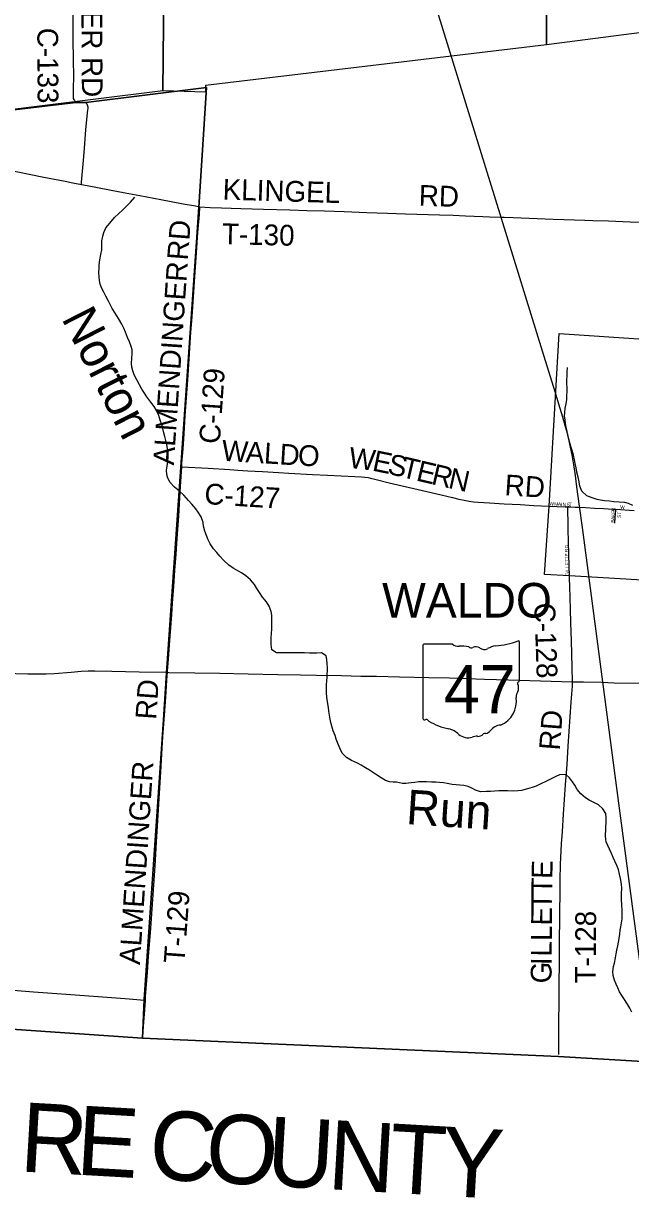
# Model space of a CAD drawing. Extents: x 1584893 to 1934202, y 663575 to 1091909.
# Drawn here: x 1795936 to 1804696, y 885934 to 902888 of the extents above; entities that cross this region are included whole.
import ezdxf

# ---------------------------------------------------------------- set-up
doc = ezdxf.new("R2010")
doc.units = 0
for name, color, linetype in [('GM_X_Adjacent_County', 7, 'Continuous'), ('GM_X_Adjacent_County_Text', 7, 'Continuous'), ('GM_X_City_Street', 7, 'Continuous'), ('GM_X_City_Street_Text', 7, 'Continuous'), ('GM_X_Corporation', 7, 'Continuous'), ('GM_X_Corporation_Text', 7, 'Continuous'), ('GM_X_County', 7, 'Continuous'), ('GM_X_County_Road', 7, 'Continuous'), ('GM_X_County_Road_Text', 7, 'Continuous'), ('GM_X_Minor_River', 7, 'Continuous'), ('GM_X_Minor_River_Text', 7, 'Continuous'), ('GM_X_Rail_Line', 7, 'Continuous'), ('GM_X_Section', 7, 'Continuous'), ('GM_X_State_Location', 7, 'Continuous'), ('GM_X_State_Route', 7, 'Continuous'), ('GM_X_State_Shield', 7, 'Continuous'), ('GM_X_Township', 7, 'Continuous'), ('GM_X_Township_Road', 7, 'Continuous'), ('GM_X_Township_Road_Text', 7, 'Continuous')]:
    doc.layers.add(name, color=color, linetype=linetype)

msp = doc.modelspace()

# ---------------------------------------------------------------- linework, layer by layer
at = {"layer": 'GM_X_Adjacent_County'}
msp.add_lwpolyline([(1760161, 891042), (1765804, 890577), (1771666, 890080), (1775269, 889747), (1775894, 889674), (1776032, 889658), (1778209, 889456), (1784657, 889014), (1789933, 888711), (1791146, 888682), (1797651, 888237), (1803655, 887971), (1808445, 887685), (1809126, 887642), (1809339, 887629), (1813443, 887429), (1813717, 887422), (1814360, 887388)], dxfattribs=at)
at = {"layer": 'GM_X_City_Street'}
for points in [[(1803520, 895916), (1803754, 895908), (1803791, 895907)], [(1803791, 895907), (1803834, 895906), (1803896, 895905), (1803936, 895904), (1804045, 895899), (1804179, 895891), (1804306, 895883), (1804440, 895876), (1804485, 895873)], [(1803815, 894910), (1803812, 895053), (1803802, 895396), (1803797, 895592), (1803795, 895727), (1803793, 895807), (1803791, 895886), (1803791, 895907)], [(1804470, 895673), (1804476, 895750), (1804480, 895813), (1804483, 895855), (1804485, 895873)], [(1804485, 895873), (1804751, 895857)]]:
    msp.add_lwpolyline(points, dxfattribs=at)
at = {"layer": 'GM_X_Corporation'}
msp.add_lwpolyline([(1808356, 894641), (1803815, 894910), (1803456, 894931), (1803520, 895916), (1803668, 898412), (1807407, 898159)], dxfattribs=at)
at = {"layer": 'GM_X_County'}
msp.add_lwpolyline([(1814360, 887388), (1813717, 887422), (1813443, 887429), (1809339, 887629), (1809126, 887642), (1808445, 887685), (1803655, 887971), (1797651, 888237), (1791146, 888682), (1789933, 888711), (1784657, 889014), (1778209, 889456), (1776032, 889658), (1775894, 889674), (1775269, 889747), (1771666, 890080), (1765804, 890577), (1760161, 891042)], dxfattribs=at)
at = {"layer": 'GM_X_County_Road'}
for points in [[(1796694, 901758), (1796686, 901762), (1796674, 901774), (1796665, 901789), (1796659, 901806), (1796657, 901823), (1796657, 901857), (1796659, 901955), (1796660, 902119), (1796657, 902366), (1796654, 902661), (1796652, 902875), (1796651, 903236), (1796649, 903811), (1796649, 904222), (1796647, 904600), (1796644, 904978), (1796645, 905192), (1796648, 905274), (1796649, 905308)], [(1796831, 901741), (1796817, 901747), (1796801, 901749), (1796785, 901749), (1796735, 901748), (1796718, 901750), (1796701, 901754), (1796694, 901758)], [(1796772, 900564), (1796774, 900599), (1796800, 900910), (1796816, 901090), (1796836, 901352), (1796855, 901548), (1796866, 901643), (1796867, 901663), (1796867, 901679), (1796865, 901694), (1796860, 901710), (1796853, 901723), (1796843, 901734), (1796831, 901741)], [(1794917, 900914), (1795166, 900870), (1795376, 900831), (1795489, 900812), (1795747, 900765), (1795876, 900740), (1796020, 900712), (1796230, 900671), (1796535, 900610), (1796647, 900587), (1796772, 900564)], [(1796772, 900564), (1796857, 900547), (1797179, 900486), (1797404, 900442), (1797613, 900405), (1797919, 900346), (1798241, 900285), (1798418, 900254), (1798483, 900243)], [(1798220, 896488), (1798223, 896539), (1798239, 896748), (1798253, 896961), (1798271, 897222), (1798297, 897614), (1798311, 897810), (1798331, 898121), (1798353, 898431), (1798365, 898594), (1798373, 898725), (1798409, 899231), (1798433, 899574), (1798454, 899868), (1798474, 900130), (1798483, 900243)], [(1798220, 896488), (1798601, 896466), (1798912, 896446), (1799027, 896439), (1799174, 896430), (1799387, 896417), (1799617, 896403), (1799764, 896395), (1800109, 896376), (1800322, 896364), (1800716, 896346), (1800814, 896340), (1800863, 896336), (1800911, 896330), (1800943, 896324), (1801007, 896309), (1801214, 896257), (1801694, 896143), (1801966, 896080), (1802125, 896041), (1802221, 896019), (1802318, 895999), (1802367, 895990), (1802432, 895982), (1802498, 895976), (1802661, 895965), (1802875, 895953), (1803103, 895940), (1803300, 895929), (1803520, 895916)], [(1803860, 893383), (1803855, 893595), (1803843, 893973), (1803835, 894235), (1803830, 894432), (1803819, 894760), (1803817, 894876), (1803815, 894910)]]:
    msp.add_lwpolyline(points, dxfattribs=at)
at = {"layer": 'GM_X_Minor_River'}
for points in [[(1797438, 898356), (1797407, 898429), (1797382, 898489), (1797357, 898548), (1797306, 898629), (1797257, 898704), (1797216, 898773), (1797187, 898829), (1797161, 898880), (1797124, 898949), (1797095, 899007), (1797068, 899060), (1797041, 899124), (1797031, 899175), (1797026, 899225), (1797025, 899295), (1797026, 899351), (1797029, 899403), (1797036, 899476), (1797051, 899550), (1797064, 899618), (1797067, 899680), (1797068, 899748), (1797081, 899818), (1797096, 899870), (1797125, 899936), (1797182, 900007), (1797249, 900085), (1797313, 900146), (1797363, 900193), (1797416, 900245), (1797479, 900310), (1797541, 900382)], [(1800371, 892792), (1800360, 892842), (1800353, 892901), (1800344, 892959), (1800336, 893011), (1800323, 893090), (1800314, 893162), (1800309, 893220), (1800308, 893272), (1800311, 893343), (1800314, 893393), (1800319, 893453), (1800321, 893583), (1800320, 893640), (1800316, 893702), (1800305, 893758), (1800236, 893799), (1800167, 893796), (1800113, 893795), (1800063, 893796), (1799993, 893799), (1799943, 893799), (1799893, 893802), (1799827, 893801), (1799768, 893798), (1799586, 893800), (1799520, 893843), (1799510, 893922), (1799508, 893972), (1799509, 894024), (1799516, 894074), (1799519, 894149), (1799520, 894217), (1799521, 894275), (1799520, 894343), (1799509, 894398), (1799482, 894476), (1799443, 894537), (1799383, 894606), (1799340, 894671), (1799305, 894728), (1799270, 894786), (1799211, 894853), (1799147, 894912), (1799080, 894955), (1799028, 894984), (1798961, 895025), (1798899, 895068), (1798820, 895140), (1798769, 895197), (1798725, 895249), (1798680, 895302), (1798631, 895373), (1798600, 895434), (1798575, 895492), (1798551, 895555), (1798536, 895629), (1798527, 895682), (1798502, 895764), (1798457, 895829), (1798422, 895880), (1798365, 895949), (1798315, 896002), (1798248, 896075), (1798185, 896136), (1798114, 896193), (1798053, 896260), (1798019, 896323), (1798004, 896377), (1798001, 896438), (1798010, 896496), (1798021, 896570), (1798024, 896632), (1798023, 896700), (1798014, 896751), (1798005, 896803), (1797989, 896865), (1797976, 896922), (1797963, 896978), (1797948, 897040), (1797933, 897091), (1797908, 897161), (1797889, 897226), (1797856, 897299), (1797822, 897357), (1797775, 897422), (1797718, 897499), (1797683, 897550), (1797646, 897607), (1797610, 897669), (1797571, 897742), (1797534, 897813), (1797513, 897873), (1797498, 897924), (1797495, 897980), (1797500, 898054), (1797505, 898122), (1797504, 898175), (1797490, 898225), (1797465, 898292), (1797438, 898356)], [(1803779, 897681), (1803779, 897737), (1803782, 897805), (1803783, 897855), (1803786, 897920)], [(1804731, 895928), (1804667, 895957), (1804615, 895969), (1804531, 895976), (1804455, 895982), (1804393, 895988), (1804321, 895993), (1804265, 896004), (1804213, 896015), (1804145, 896036), (1804065, 896069), (1803996, 896137), (1803967, 896209), (1803954, 896270), (1803941, 896338), (1803924, 896410), (1803913, 896471), (1803898, 896535), (1803887, 896588), (1803872, 896654), (1803853, 896723), (1803835, 896781), (1803820, 896833), (1803807, 896884), (1803792, 896940), (1803780, 896998), (1803767, 897059), (1803756, 897113), (1803751, 897167), (1803746, 897220), (1803748, 897272), (1803755, 897332), (1803768, 897394), (1803777, 897460), (1803780, 897631), (1803779, 897681)], [(1804443, 889196), (1804452, 889270), (1804463, 889320), (1804478, 889396), (1804489, 889452), (1804501, 889506), (1804514, 889570), (1804532, 889675), (1804541, 889737), (1804548, 889793), (1804559, 889845), (1804567, 889901), (1804574, 889957), (1804577, 890029), (1804576, 890087), (1804569, 890156), (1804566, 890238), (1804566, 890318), (1804569, 890403), (1804566, 890459), (1804551, 890543), (1804538, 890602), (1804521, 890672), (1804499, 890727), (1804472, 890791), (1804447, 890846), (1804424, 890902), (1804391, 890963), (1804369, 891018), (1804346, 891072), (1804337, 891148), (1804339, 891267), (1804346, 891367), (1804347, 891417), (1804338, 891480), (1804295, 891548), (1804232, 891604), (1804100, 891672), (1804047, 891705), (1803979, 891764), (1803926, 891825), (1803891, 891887), (1803858, 891938), (1803818, 891997), (1803765, 892042), (1803673, 892037), (1803620, 892016), (1803563, 891984), (1803483, 891945), (1803404, 891906), (1803333, 891875), (1803277, 891856), (1803210, 891837), (1803124, 891814), (1803070, 891805), (1803007, 891801), (1802923, 891805), (1802795, 891806), (1802735, 891801), (1802674, 891798), (1802614, 891797), (1802532, 891792), (1802460, 891819), (1802404, 891848), (1802351, 891869), (1802291, 891884), (1802233, 891891), (1802179, 891895), (1802123, 891900), (1802051, 891915), (1801997, 891924), (1801938, 891927), (1801886, 891932), (1801826, 891934), (1801754, 891937), (1801692, 891938), (1801636, 891935), (1801582, 891928), (1801531, 891921), (1801455, 891914), (1801405, 891912), (1801319, 891930), (1801269, 891934), (1801217, 891939), (1801159, 891956), (1801099, 891993), (1801018, 892046), (1800928, 892104), (1800873, 892141), (1800807, 892180), (1800755, 892206), (1800672, 892246), (1800598, 892289), (1800537, 892352), (1800506, 892415), (1800477, 892481), (1800450, 892554), (1800433, 892604), (1800407, 892673), (1800384, 892742), (1800371, 892792)], [(1804717, 888612), (1804686, 888669), (1804643, 888742), (1804609, 888792), (1804570, 888853), (1804539, 888906), (1804513, 888962), (1804488, 889017), (1804465, 889073), (1804446, 889142), (1804443, 889196)]]:
    msp.add_lwpolyline(points, dxfattribs=at)
at = {"layer": 'GM_X_Rail_Line'}
msp.add_lwpolyline([(1805021, 887893), (1804486, 891954), (1804003, 895609), (1803961, 895916), (1803924, 896196), (1803901, 896361), (1803879, 896513), (1803854, 896661), (1803823, 896811), (1803791, 896951), (1803759, 897065), (1803720, 897204), (1803662, 897392), (1803609, 897569), (1803428, 898158), (1802836, 900072), (1801234, 905260), (1799408, 911174), (1798749, 913306), (1797936, 915934), (1797744, 916556), (1796674, 920025)], dxfattribs=at)
at = {"layer": 'GM_X_Section'}
for points in [[(1808772, 905368), (1808766, 905040), (1808765, 903261), (1808466, 903223), (1803484, 902580), (1803482, 905286)], [(1797981, 905272), (1797947, 901914), (1795002, 901550), (1792643, 901258), (1792732, 905272)], [(1803482, 905286), (1803484, 902580), (1798561, 901992), (1798563, 901898), (1797947, 901914), (1797981, 905272)]]:
    msp.add_lwpolyline(points, close=True, dxfattribs=at)
at = {"layer": 'GM_X_State_Route'}
msp.add_lwpolyline([(1795294, 893518), (1795999, 893497), (1796130, 893495), (1796262, 893497), (1796377, 893503), (1796622, 893523), (1796769, 893535), (1796867, 893539), (1796965, 893539), (1797211, 893535), (1797605, 893527), (1798014, 893519), (1798031, 893518), (1798408, 893512), (1798769, 893504), (1799179, 893496), (1799606, 893489), (1799934, 893482), (1800163, 893477), (1800524, 893471), (1800803, 893465), (1801032, 893461), (1801360, 893454), (1801787, 893445), (1802082, 893437), (1802590, 893421), (1802934, 893410), (1803705, 893386), (1803860, 893383), (1804017, 893379), (1804279, 893374), (1804459, 893369), (1804853, 893361)], dxfattribs=at)
at = {"layer": 'GM_X_State_Shield'}
for p, q in [((1801701, 893909), (1801701, 892853)), ((1802122, 893927), (1801715, 893927)), ((1803093, 893401), (1803093, 893954)), ((1803093, 893401), (1803093, 893401))]:
    msp.add_line(p, q, dxfattribs=at)
for centre, radius, start, end in [((1801717, 893911), 16.1, 98.1301, 188.1301), ((1802220, 894050), 156, 231.6195, 271.1119), ((1802271, 893334), 562, 80.4867, 94.9883), ((1802399, 893917), 45.1, 219.7921, 297.1024), ((1802465, 893795), 93.8, 54.4667, 119.1411), ((1802586, 893962), 113, 233.8562, 294.8282), ((1802786, 893605), 297, 97.3462, 120.7689), ((1802597, 895368), 1476, 275.8445, 288.9065), ((1803078, 893956), 15.5, 351.8621, 97.738), ((1803090, 893360), 24, 107.944, 210.337), ((1802937, 893290), 144, 340.033, 23.6496), ((1803077, 893399), 16.6, 289.6038, 7.7341), ((1802680, 893099), 369, 292.3089, 8.9858), ((1803149, 893170), 105, 136.8065, 186.9296), ((1801717, 892850), 16.3, 171.9584, 258.3066), ((1801720, 892958), 124, 267.339, 280.6039), ((1801745, 892792), 44.8, 29.7484, 93.2717), ((1802310, 893741), 1066, 240.4129, 257.1985), ((1801992, 892378), 334, 47.1842, 75.836), ((1802579, 892750), 119, 282.8732, 323.2771), ((1802836, 892556), 202, 94.4031, 142.5768), ((1802353, 892786), 212, 230.7004, 286.2918), ((1802476, 892421), 174, 85.6951, 111.2099), ((1802491, 892707), 113, 268.777, 315.5493), ((1802593, 892605), 31.8, 65.7517, 132.6484)]:
    msp.add_arc(centre, radius, start, end, dxfattribs=at)
at = {"layer": 'GM_X_Township'}
for points in [[(1793308, 901347), (1796691, 901748), (1796834, 901749), (1798577, 901966), (1798465, 900237), (1798438, 899803), (1798208, 896482), (1798002, 893510), (1797956, 892833), (1797679, 888792), (1797651, 888237), (1791146, 888682)], [(1814360, 887388), (1813717, 887422), (1813443, 887429), (1809339, 887629), (1809126, 887642), (1808445, 887685), (1803655, 887971), (1797651, 888237), (1797679, 888792), (1797956, 892833), (1798002, 893510), (1798208, 896482), (1798438, 899803), (1798465, 900237), (1798577, 901966), (1796834, 901749), (1796691, 901748), (1793308, 901347)]]:
    msp.add_lwpolyline(points, dxfattribs=at)
at = {"layer": 'GM_X_Township_Road'}
for points in [[(1798483, 900243), (1798631, 900233), (1798795, 900226), (1799073, 900216), (1799237, 900211), (1799401, 900207), (1799778, 900196), (1800024, 900189), (1800279, 900181), (1800564, 900171), (1800892, 900160), (1801187, 900150), (1801449, 900141), (1801777, 900132), (1801941, 900127), (1802137, 900120), (1802317, 900113), (1802563, 900102), (1802661, 900098), (1802825, 900092), (1802874, 900091), (1803005, 900086), (1803120, 900082), (1803579, 900064), (1803890, 900054), (1804037, 900049), (1804152, 900045), (1804381, 900037), (1804693, 900025), (1804905, 900017)], [(1798014, 893519), (1798015, 893535), (1798030, 893715), (1798048, 893977), (1798076, 894355), (1798088, 894516), (1798106, 894761), (1798122, 894990), (1798138, 895219), (1798150, 895382), (1798171, 895709), (1798176, 895775), (1798187, 895955), (1798203, 896200), (1798211, 896347), (1798220, 896488)], [(1797921, 892164), (1797932, 892342), (1797949, 892587), (1797971, 892898), (1797990, 893159), (1798006, 893405), (1798014, 893519)], [(1803660, 888000), (1803661, 888186), (1803664, 888448), (1803668, 888777), (1803673, 889565), (1803678, 890041), (1803682, 890353), (1803683, 890517), (1803687, 890747), (1803690, 890845), (1803702, 891042), (1803714, 891222), (1803730, 891468), (1803760, 891894), (1803780, 892189), (1803798, 892451), (1803841, 893089), (1803849, 893204), (1803857, 893319), (1803859, 893364), (1803860, 893383)], [(1797695, 888784), (1797699, 888842), (1797726, 889185), (1797742, 889414), (1797772, 889823), (1797834, 890722), (1797855, 891066), (1797874, 891377), (1797921, 892164)], [(1795785, 888928), (1796079, 888906), (1796554, 888871), (1796947, 888843), (1797405, 888809), (1797681, 888785), (1797695, 888784)], [(1797658, 888259), (1797663, 888324), (1797664, 888335), (1797674, 888466), (1797686, 888646), (1797695, 888784)]]:
    msp.add_lwpolyline(points, dxfattribs=at)

# ---------------------------------------------------------------- texts
at = {"layer": 'GM_X_Adjacent_County_Text'}
for s, rotation, p in [('R', 356.7094, (1795870, 886312)), ('E', 356.7081, (1796682, 886266)), ('C', 356.7085, (1797732, 886205)), ('O', 356.7091, (1798545, 886159)), ('U', 356.7083, (1799428, 886108)), ('N', 356.7091, (1800311, 886057)), ('T', 356.7088, (1801194, 886006)), ('Y', 356.7083, (1801941, 885963))]:
    msp.add_text(s, height=1000, rotation=rotation, dxfattribs=at).set_placement(p)
at = {"layer": 'GM_X_City_Street_Text'}
for s, rotation, p in [('W', 356.7194, (1803525, 895930)), ('M', 356.7274, (1803595, 895926)), ('A', 356.7195, (1803648, 895923)), ('I', 356.7087, (1803692, 895920)), ('N', 357.4258, (1803715, 895919)), ('S', 359.9073, (1803774, 895917)), ('T', 359.9956, (1803809, 895917)), ('R', 88.8182, (1804473, 895843)), ('W', 355.6026, (1804546, 895881)), ('B', 87.2304, (1804465, 895679)), ('A', 87.2233, (1804467, 895718)), ('K', 87.2399, (1804470, 895762)), ('E', 87.2392, (1804472, 895806)), ('ST', 86.4122, (1804556, 895748)), ('GILLETTE RD', 91.3012, (1803810, 894913))]:
    msp.add_text(s, height=50, rotation=rotation, dxfattribs=at).set_placement(p)
at = {"layer": 'GM_X_Corporation_Text'}
msp.add_text('WALDO', height=500, rotation=0, dxfattribs=at).set_placement((1801111, 894309))
at = {"layer": 'GM_X_County_Road_Text'}
for s, rotation, p in [('BENZLER RD', 270.3362, (1796764, 904364)), ('C-133', 270.277, (1796135, 902826)), ('RD', 85.6004, (1798307, 899462)), ('ALMENDINGER', 86.0678, (1798105, 896505)), ('C-129', 86.1564, (1798769, 896811)), ('W', 356.3997, (1798790, 896575)), ('A', 356.3979, (1799136, 896553)), ('L', 356.3998, (1799400, 896537)), ('D', 356.4054, (1799624, 896522)), ('O', 357.0013, (1799891, 896506)), ('W', 353.1516, (1800619, 896474)), ('E', 348.353, (1800957, 896434)), ('S', 346.827, (1801175, 896389)), ('T', 346.7974, (1801372, 896343)), ('E', 346.7953, (1801590, 896291)), ('R', 346.801, (1801809, 896240)), ('N', 347.476, (1802053, 896183)), ('RD', 356.0865, (1802873, 896078)), ('C-127', 356.4244, (1798540, 895950)), ('C-128', 271.9279, (1803307, 894519))]:
    msp.add_text(s, height=300, rotation=rotation, dxfattribs=at).set_placement(p)
at = {"layer": 'GM_X_Minor_River_Text'}
for s, rotation, p in [('Norton', 296.9464, (1796478, 898630)), ('Run', 356.1978, (1801449, 891328))]:
    msp.add_text(s, height=500.1, rotation=rotation, dxfattribs=at).set_placement(p)
at = {"layer": 'GM_X_State_Location'}
msp.add_text('47', height=1, rotation=0, dxfattribs=at).set_placement((1802130, 893238))
for s in ['s', 'r']:
    msp.add_text(s, height=1, dxfattribs=at).set_placement((1802381, 893311))
at = {"layer": 'GM_X_State_Shield'}
msp.add_text('47', height=696.1, dxfattribs=at).set_placement((1802004, 892927))
at = {"layer": 'GM_X_Township_Road_Text'}
for s, rotation, p in [('KLINGEL', 358.2547, (1798807, 900346)), ('RD', 358.0458, (1801637, 900258)), ('T-130', 358.5968, (1798797, 899703)), ('RD', 86.0539, (1797850, 892830)), ('RD', 85.6055, (1803675, 892385)), ('ALMENDINGER', 86.186, (1797616, 889290)), ('E', 88.7914, (1803568, 890534)), ('T', 89.5457, (1803566, 890311)), ('T-129', 85.795, (1798258, 889308)), ('T', 89.56, (1803564, 890087)), ('E', 89.5543, (1803562, 889862)), ('T-128', 89.7197, (1804195, 889025)), ('L', 89.559, (1803561, 889638)), ('L', 89.5543, (1803559, 889414)), ('G', 89.5556, (1803556, 889026)), ('I', 89.5617, (1803558, 889290))]:
    msp.add_text(s, height=300, rotation=rotation, dxfattribs=at).set_placement(p)

doc.saveas('drawing.dxf')
